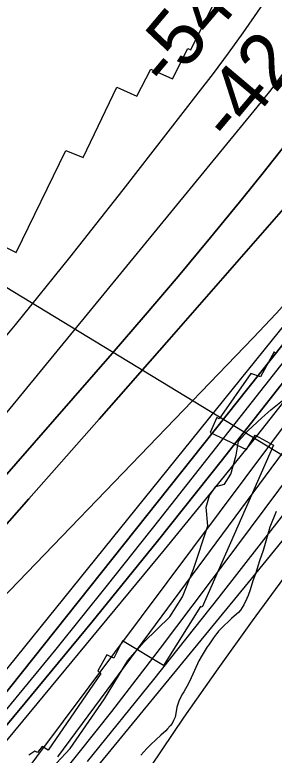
# Model space of a CAD drawing. Extents: x 3172297 to 3210190, y 958463 to 983887.
# Drawn here: x 3197894 to 3198203, y 965029 to 965910 of the extents above; entities that cross this region are included whole.
import ezdxf

# ---------------------------------------------------------------- set-up
doc = ezdxf.new("R2010")
doc.units = 0
for name, color, linetype in [('V-RIVR-EDGE', 7, 'Continuous'), ('V-RIVR-RANG', 7, 'Continuous'), ('V-RRAP-RVMT', 7, 'Continuous'), ('V-SITE-VEGE', 7, 'Continuous'), ('V-TOPO-DPTH', 7, 'Continuous'), ('V-TOPO-MAJR', 7, 'Continuous'), ('V-TOPO-MINR', 7, 'Continuous'), ('V-TOPO-WATR', 7, 'Continuous')]:
    doc.layers.add(name, color=color, linetype=linetype)

msp = doc.modelspace()

# ---------------------------------------------------------------- linework, layer by layer
at = {"layer": 'V-RIVR-EDGE'}
for points in [[(3198094.08, 965217.25), (3198107.2, 965250.25), (3198124.28, 965301.5), (3198122.16, 965324.11), (3198126.11, 965338.01), (3198133.96, 965348.43), (3198143.96, 965351.44), (3198151.81, 965363.16), (3198157.96, 965385.75), (3198160.61, 965402.69), (3198171.94, 965414.84), (3198188.49, 965430.44), (3198199.38, 965439.98), (3198213.32, 965450.81), (3198233.8, 965469.45), (3198282.62, 965524.54), (3198301.39, 965557.09), (3198324.1, 965602.24), (3198355.05, 965634.77), (3198396.01, 965676.83), (3198476.24, 965777.04), (3198533.33, 965837.76), (3198571.26, 965881.56), (3198599.23, 965943.22)], [(3197895.24, 964966.5), (3197960.18, 965036.32), (3198001.19, 965095.77), (3198029.12, 965141.34), (3198048.3, 965163.46), (3198078.8, 965193.38), (3198094.08, 965217.25)]]:
    msp.add_lwpolyline(points, dxfattribs=at)
at = {"layer": 'V-RIVR-RANG'}
msp.add_line((3198376.28, 965286.32), (3197658.54, 965722.72), dxfattribs=at)
at = {"layer": 'V-RRAP-RVMT'}
for p, q in [((3198104.11, 965868.62), (3198143.38, 965948.51)), ((3198082.14, 965834.17), (3198100.39, 965870.27)), ((3198100.39, 965870.27), (3198104.11, 965868.62)), ((3198039.47, 965813.45), (3198056.36, 965845.49)), ((3198056.36, 965845.49), (3198082.14, 965834.17)), ((3197975.53, 965740.47), (3198016.02, 965824.29)), ((3198016.02, 965824.29), (3198039.47, 965813.45)), ((3197896.03, 965627.45), (3197954.93, 965748.58)), ((3197954.93, 965748.58), (3197975.53, 965740.47)), ((3197855.71, 965646.83), (3197896.03, 965627.45)), ((3198203.33, 965508.8), (3198187.09, 965479.07)), ((3198205.03, 965507.33), (3198203.33, 965508.8)), ((3198175.62, 965483), (3198137.88, 965429.29)), ((3198187.09, 965479.07), (3198175.62, 965483)), ((3198135.06, 965430.65), (3198127.03, 965412.77)), ((3198137.88, 965429.29), (3198135.06, 965430.65)), ((3198127.03, 965412.77), (3198170.42, 965392.63)), ((3198170.42, 965392.63), (3198180.68, 965409.63)), ((3198180.68, 965409.63), (3198202.65, 965397.62)), ((3198202.65, 965397.62), (3198117.64, 965204.88)), ((3198115.49, 965205.75), (3198071.45, 965135.2)), ((3198117.64, 965204.88), (3198115.49, 965205.75)), ((3198022.45, 965164.69), (3198012.19, 965143.9)), ((3198071.45, 965135.2), (3198022.45, 965164.69)), ((3198003.97, 965147.91), (3197993.2, 965128.8)), ((3198012.19, 965143.9), (3198003.97, 965147.91)), ((3197996.9, 965125.97), (3197934.1, 965034.48)), ((3197993.2, 965128.8), (3197996.9, 965125.97)), ((3197926.81, 965039.04), (3197921.41, 965031.57)), ((3197934.1, 965034.48), (3197926.81, 965039.04)), ((3197918.12, 965033.28), (3197910.88, 965028.51)), ((3197921.41, 965031.57), (3197918.12, 965033.28))]:
    msp.add_line(p, q, dxfattribs=at)
at = {"layer": 'V-SITE-VEGE'}
for p, q in [((3198205.61, 965318.64), (3198198.18, 965300.28)), ((3198198.18, 965300.28), (3198190.04, 965272.44)), ((3198190.04, 965272.44), (3198185.9, 965260.14)), ((3198185.9, 965260.14), (3198180.94, 965244.71)), ((3198180.94, 965244.71), (3198177.89, 965236.13)), ((3198177.89, 965236.13), (3198174.63, 965225.55)), ((3198174.63, 965225.55), (3198172.21, 965218.88)), ((3198170.69, 965215.33), (3198167.04, 965207.62)), ((3198172.21, 965218.88), (3198170.69, 965215.33)), ((3198165.08, 965204.25), (3198163.05, 965201.23)), ((3198167.04, 965207.62), (3198165.08, 965204.25)), ((3198158.47, 965196.32), (3198152.58, 965191.17)), ((3198160.84, 965198.56), (3198158.47, 965196.32)), ((3198163.05, 965201.23), (3198160.84, 965198.56)), ((3198149.95, 965189.02), (3198142.39, 965181.89)), ((3198152.58, 965191.17), (3198149.95, 965189.02)), ((3198137.1, 965176.12), (3198134.98, 965173.53)), ((3198139.48, 965178.61), (3198137.1, 965176.12)), ((3198142.39, 965181.89), (3198139.48, 965178.61)), ((3198130.39, 965167.06), (3198125.26, 965160.07)), ((3198133.13, 965171.03), (3198130.39, 965167.06)), ((3198134.98, 965173.53), (3198133.13, 965171.03)), ((3198125.26, 965160.07), (3198123.49, 965157.48)), ((3198123.49, 965157.48), (3198117.38, 965147.72)), ((3198113.65, 965140.8), (3198111.95, 965137.34)), ((3198117.38, 965147.72), (3198113.65, 965140.8)), ((3198111.95, 965137.34), (3198104.54, 965120.46)), ((3198101.17, 965113.97), (3198095.57, 965104.03)), ((3198104.54, 965120.46), (3198101.17, 965113.97)), ((3198093.97, 965101.44), (3198090.15, 965094.17)), ((3198095.57, 965104.03), (3198093.97, 965101.44)), ((3198090.15, 965094.17), (3198087.36, 965085.59)), ((3198087.36, 965085.59), (3198086.06, 965078.21)), ((3198085.14, 965073.69), (3198083.44, 965069.8)), ((3198086.06, 965078.21), (3198085.14, 965073.69)), ((3198079.28, 965063.41), (3198076.37, 965059.96)), ((3198081.57, 965066.34), (3198079.28, 965063.41)), ((3198083.44, 965069.8), (3198081.57, 965066.34)), ((3198068.45, 965052.22), (3198056.41, 965041.39)), ((3198074.17, 965057.55), (3198068.45, 965052.22)), ((3198076.37, 965059.96), (3198074.17, 965057.55)), ((3198051.66, 965036.66), (3198044.6, 965028.47)), ((3198053.77, 965038.9), (3198051.66, 965036.66)), ((3198056.41, 965041.39), (3198053.77, 965038.9))]:
    msp.add_line(p, q, dxfattribs=at)
at = {"layer": 'V-TOPO-DPTH'}
for points in [[(3197569.82, 965003.01), (3198010.11, 965506.85), (3198049.58, 965552.54), (3198088.71, 965598.52), (3198127.31, 965644.95), (3198165.57, 965691.67), (3198190.37, 965722.3), (3198215.64, 965754.16), (3198240.48, 965786.35), (3198264.68, 965819.03), (3198288.45, 965852.03), (3198430.82, 966053.9), (3198503.09, 966157.88), (3198574.42, 966262.5), (3198644.31, 966368.07), (3198713.26, 966474.29), (3198846.34, 966682.39)], [(3198846.34, 966682.39), (3198713.26, 966474.29), (3198644.31, 966368.07), (3198574.42, 966262.5), (3198503.09, 966157.88), (3198430.82, 966053.9), (3198288.45, 965852.03), (3198264.68, 965819.03), (3198240.48, 965786.35), (3198215.64, 965754.16), (3198190.37, 965722.3), (3198165.57, 965691.67), (3198127.31, 965644.95), (3198088.71, 965598.52), (3198049.58, 965552.54), (3198010.11, 965506.85), (3197569.82, 965003.01)], [(3199002.01, 966561.29), (3198767.56, 966221.62), (3198703.17, 966129.38), (3198638.14, 966037.6), (3198572.16, 965946.51), (3198505.53, 965855.87), (3198402.1, 965716.73), (3198386.64, 965696.06), (3198371.09, 965675.46), (3198355.41, 965654.95), (3198339.64, 965634.52), (3198218.63, 965478.7), (3198141.8, 965380.8), (3198064.31, 965283.43), (3197985.85, 965186.84), (3197906.72, 965090.79), (3197725.18, 964872.66)], [(3199002.01, 966561.29), (3198767.56, 966221.62), (3198703.17, 966129.38), (3198638.14, 966037.6), (3198572.16, 965946.51), (3198505.53, 965855.87), (3198402.1, 965716.73), (3198386.64, 965696.06), (3198371.09, 965675.46), (3198355.41, 965654.95), (3198339.64, 965634.52), (3198218.63, 965478.7), (3198141.8, 965380.8), (3198064.31, 965283.43), (3197985.85, 965186.84), (3197906.72, 965090.79), (3197725.18, 964872.66)], [(3197619.17, 965005.88), (3197743.07, 965144.64), (3197827.19, 965239.13), (3197911.13, 965333.78), (3197994.79, 965428.68), (3198078.26, 965523.75), (3198258.96, 965730.14), (3198269.01, 965741.9), (3198278.88, 965753.8), (3198288.48, 965765.93), (3198297.88, 965778.22), (3198362.09, 965864.07), (3198403.24, 965919.55), (3198444.12, 965975.24), (3198484.56, 966031.23), (3198524.73, 966087.43), (3198718.49, 966360.78), (3198742.6, 966394.82), (3198766.69, 966428.88), (3198790.75, 966462.96), (3198814.79, 966497.05)], [(3198814.79, 966497.05), (3198790.75, 966462.96), (3198766.69, 966428.88), (3198742.6, 966394.82), (3198718.49, 966360.78), (3198524.73, 966087.43), (3198484.56, 966031.23), (3198444.12, 965975.24), (3198403.24, 965919.55), (3198362.09, 965864.07), (3198297.88, 965778.22), (3198288.48, 965765.93), (3198278.88, 965753.8), (3198269.01, 965741.9), (3198258.96, 965730.14), (3198078.26, 965523.75), (3197994.79, 965428.68), (3197911.13, 965333.78), (3197827.19, 965239.13), (3197743.07, 965144.64), (3197619.17, 965005.88)], [(3198811.93, 966351.58), (3198780.31, 966303.44), (3198768.85, 966286.11), (3198731.2, 966229.5), (3198693.4, 966172.99), (3198655.37, 966116.64), (3198617.17, 966060.39), (3198565.82, 965985.11), (3198531.38, 965935.35), (3198496.48, 965885.92), (3198460.9, 965836.97), (3198424.87, 965788.34), (3198368.04, 965712.74), (3198360.05, 965702.19), (3198351.99, 965691.69), (3198343.85, 965681.26), (3198335.64, 965670.87), (3197875.36, 965092.96), (3197843.95, 965053.85), (3197812.34, 965014.92)], [(3197812.34, 965014.92), (3197843.95, 965053.85), (3197875.36, 965092.96), (3198335.64, 965670.87), (3198343.85, 965681.26), (3198351.99, 965691.69), (3198360.05, 965702.19), (3198368.04, 965712.74), (3198424.87, 965788.34), (3198460.9, 965836.97), (3198496.48, 965885.92), (3198531.38, 965935.35), (3198565.82, 965985.11), (3198617.17, 966060.39), (3198655.37, 966116.64), (3198693.4, 966172.99), (3198731.2, 966229.5), (3198768.85, 966286.11), (3198780.31, 966303.44), (3198811.93, 966351.58)], [(3197827, 964902.18), (3198231.2, 965441.91), (3198258.1, 965477.78), (3198285.03, 965513.63), (3198312.01, 965549.45), (3198339.01, 965585.24), (3198344.74, 965592.82), (3198368.85, 965624.85), (3198392.88, 965656.94), (3198416.81, 965689.11), (3198440.65, 965721.34), (3198670.85, 966033.57), (3198732.14, 966117.62), (3198792.83, 966202.1), (3198852.63, 966287.21)], [(3197639.15, 964966.62), (3198178.21, 965525.53), (3198205.55, 965554.55), (3198232.41, 965584), (3198258.56, 965614.08), (3198284.25, 965644.59), (3198332.45, 965703.25), (3198333.66, 965704.74), (3198334.87, 965706.25), (3198337.22, 965709.3), (3198345.76, 965720.6), (3198351.13, 965727.84), (3198356.42, 965735.13), (3198361.59, 965742.51), (3198366.68, 965749.95), (3198369.64, 965754.35), (3198376.12, 965764.05), (3198382.56, 965773.78), (3198388.95, 965783.54), (3198395.31, 965793.32), (3198526.82, 965996.9)], [(3198526.82, 965996.9), (3198395.31, 965793.32), (3198388.95, 965783.54), (3198382.56, 965773.78), (3198376.12, 965764.05), (3198369.64, 965754.35), (3198366.68, 965749.95), (3198361.59, 965742.51), (3198356.42, 965735.13), (3198351.13, 965727.84), (3198345.76, 965720.6), (3198337.22, 965709.3), (3198334.87, 965706.25), (3198333.66, 965704.74), (3198332.45, 965703.25), (3198284.25, 965644.59), (3198258.56, 965614.08), (3198232.41, 965584), (3198205.55, 965554.55), (3198178.21, 965525.53), (3197639.15, 964966.62)]]:
    msp.add_lwpolyline(points, dxfattribs=at)
at = {"layer": 'V-TOPO-MAJR'}
for points in [[(3197546.56, 965024.44), (3197550.81, 965029.58), (3198182.97, 965800.31), (3198191.36, 965810.69), (3198199.64, 965821.15), (3198207.76, 965831.73), (3198215.78, 965842.39), (3198267.84, 965912.71), (3198301.36, 965958.9), (3198334.26, 966005.52), (3198366.24, 966052.78), (3198397.61, 966100.46), (3198399.08, 966102.73), (3198430.71, 966151.87), (3198462.34, 966201.01), (3198493.95, 966250.16), (3198525.55, 966299.32), (3198548.56, 966335.13), (3198590.47, 966400.54), (3198632.26, 966466.03), (3198673.87, 966531.63), (3198715.37, 966597.31), (3198776.66, 966694.63)], [(3197980.84, 965021.19), (3198059.76, 965118.59), (3198137.83, 965216.65), (3198214.64, 965315.7), (3198290.6, 965415.43), (3198415.17, 965581.17), (3198428.18, 965598.54), (3198441.15, 965615.93), (3198454.07, 965633.37), (3198466.96, 965650.83), (3198548.65, 965761.94), (3198602.04, 965835.19), (3198655.03, 965908.74), (3198707.4, 965982.72), (3198759.36, 966057), (3198965.15, 966353.76)]]:
    msp.add_lwpolyline(points, dxfattribs=at)
at = {"layer": 'V-TOPO-MINR'}
for points in [[(3198756.17, 966740.15), (3198494.22, 966362.31), (3198436.68, 966279.3), (3198379.13, 966196.28), (3198321.6, 966113.26), (3198264.07, 966030.24), (3198183.14, 965913.44), (3198165.88, 965888.95), (3198148.36, 965864.66), (3198130.45, 965840.66), (3198112.27, 965816.85), (3198022.95, 965701.81), (3197959.26, 965621.17), (3197894.67, 965541.26), (3197828.76, 965462.44), (3197761.95, 965384.36), (3197486.8, 965068.16), (3197477.83, 965058), (3197468.77, 965047.92), (3197459.57, 965037.97), (3197450.27, 965028.11)], [(3197569.82, 965003.01), (3198010.11, 965506.85), (3198049.58, 965552.54), (3198088.71, 965598.52), (3198127.31, 965644.95), (3198165.57, 965691.67), (3198190.37, 965722.3), (3198215.64, 965754.16), (3198240.48, 965786.35), (3198264.68, 965819.03), (3198288.45, 965852.03), (3198430.82, 966053.9), (3198503.09, 966157.88), (3198574.42, 966262.5), (3198644.31, 966368.07), (3198713.26, 966474.29), (3198846.34, 966682.39)], [(3197619.17, 965005.88), (3197743.07, 965144.64), (3197827.19, 965239.13), (3197911.13, 965333.78), (3197994.79, 965428.68), (3198078.26, 965523.75), (3198258.96, 965730.14), (3198269.01, 965741.9), (3198278.88, 965753.8), (3198288.48, 965765.93), (3198297.88, 965778.22), (3198362.09, 965864.07), (3198403.24, 965919.55), (3198444.12, 965975.24), (3198484.56, 966031.23), (3198524.73, 966087.43), (3198718.49, 966360.78), (3198742.6, 966394.82), (3198766.69, 966428.88), (3198790.75, 966462.96), (3198814.79, 966497.05)], [(3197781.41, 965003.35), (3198333.95, 965687.51), (3198338.6, 965693.32), (3198343.2, 965699.16), (3198347.75, 965705.04), (3198352.27, 965710.96), (3198385.21, 965754.57), (3198405.95, 965782.47), (3198426.39, 965810.58), (3198446.39, 965839), (3198466.1, 965867.63), (3198480.19, 965888.45), (3198506.62, 965927.71), (3198532.94, 965967.06), (3198559.06, 966006.53), (3198585.06, 966046.08), (3198653.22, 966150.31), (3198702.92, 966226.36), (3198752.6, 966302.43), (3198802.24, 966378.52)], [(3197812.34, 965014.92), (3197843.95, 965053.85), (3197875.36, 965092.96), (3198335.64, 965670.87), (3198343.85, 965681.26), (3198351.99, 965691.69), (3198360.05, 965702.19), (3198368.04, 965712.74), (3198424.87, 965788.34), (3198460.9, 965836.97), (3198496.48, 965885.92), (3198531.38, 965935.35), (3198565.82, 965985.11), (3198617.17, 966060.39), (3198655.37, 966116.64), (3198693.4, 966172.99), (3198731.2, 966229.5), (3198768.85, 966286.11), (3198780.31, 966303.44), (3198811.93, 966351.58)], [(3197818.75, 965003.37), (3197881.33, 965078.86), (3197943.45, 965154.72), (3198004.88, 965231.13), (3198065.86, 965307.92), (3198337.52, 965653.25), (3198349.43, 965668.5), (3198361.26, 965683.81), (3198372.97, 965699.21), (3198384.61, 965714.66), (3198464.78, 965821.91), (3198516.02, 965891.34), (3198566.72, 965961.16), (3198616.58, 966031.57), (3198665.89, 966102.39), (3198831.76, 966343.66)], [(3197742.11, 964874.11), (3198072.63, 965273.2), (3198125.43, 965337.71), (3198177.75, 965402.62), (3198229.32, 965468.11), (3198280.39, 965534), (3198342.03, 965614.45), (3198361.85, 965640.46), (3198381.59, 965666.53), (3198401.2, 965692.7), (3198420.72, 965718.93), (3198557.94, 965904.23), (3198636.31, 966011.26), (3198713.9, 966118.84), (3198790.34, 966227.25), (3198866, 966336.21)], [(3197827, 964902.18), (3198231.2, 965441.91), (3198258.1, 965477.78), (3198285.03, 965513.63), (3198312.01, 965549.45), (3198339.01, 965585.24), (3198344.74, 965592.82), (3198368.85, 965624.85), (3198392.88, 965656.94), (3198416.81, 965689.11), (3198440.65, 965721.34), (3198670.85, 966033.57), (3198732.14, 966117.62), (3198792.83, 966202.1), (3198852.63, 966287.21)], [(3197945.46, 965026.62), (3198258.31, 965449.32), (3198279.44, 965477.81), (3198300.58, 965506.29), (3198321.77, 965534.73), (3198342.99, 965563.15), (3198375.57, 965606.73), (3198380.52, 965613.35), (3198385.47, 965619.97), (3198390.42, 965626.58), (3198395.37, 965633.2), (3198400.31, 965639.83), (3198405.23, 965646.46), (3198410.14, 965653.11), (3198415.04, 965659.77), (3198787.37, 966167.36), (3198831.1, 966227.6)], [(3197950.88, 965006.21), (3198009.92, 965080.66), (3198067.91, 965155.92), (3198125.22, 965231.72), (3198411.37, 965615.75), (3198417.18, 965623.57), (3198422.97, 965631.39), (3198428.73, 965639.23), (3198434.48, 965647.09), (3198469.66, 965695.27), (3198492.94, 965727.26), (3198516.15, 965759.3), (3198539.25, 965791.42), (3198562.28, 965823.59), (3198614.7, 965897.05), (3198663.95, 965965.95), (3198713.27, 966034.79), (3198762.7, 966103.56), (3198812.2, 966172.27)], [(3198056.58, 965015.54), (3198096.2, 965073.74), (3198136.4, 965131.53), (3198177.46, 965188.71), (3198219.1, 965245.48), (3198372.16, 965450.88), (3198389.2, 965473.67), (3198406.29, 965496.42), (3198423.46, 965519.11), (3198440.68, 965541.76), (3198457.94, 965564.39), (3198475.18, 965587.02), (3198492.42, 965609.66), (3198509.65, 965632.31), (3198915.81, 966166.25)], [(3197823.28, 964809.07), (3198172.85, 965234.17), (3198221.73, 965294.34), (3198270.12, 965354.89), (3198317.79, 965416.02), (3198364.97, 965477.52), (3198418.64, 965548.37), (3198438.59, 965574.77), (3198458.5, 965601.19), (3198478.35, 965627.66), (3198498.17, 965654.16), (3198657.28, 965867.48), (3198732.77, 965969.69), (3198807.61, 966072.37)], [(3197639.15, 964966.62), (3198178.21, 965525.53), (3198205.55, 965554.55), (3198232.41, 965584), (3198258.56, 965614.08), (3198284.25, 965644.59), (3198332.45, 965703.25), (3198333.66, 965704.74), (3198334.87, 965706.25), (3198337.22, 965709.3), (3198345.76, 965720.6), (3198351.13, 965727.84), (3198356.42, 965735.13), (3198361.59, 965742.51), (3198366.68, 965749.95), (3198369.64, 965754.35), (3198376.12, 965764.05), (3198382.56, 965773.78), (3198388.95, 965783.54), (3198395.31, 965793.32), (3198526.82, 965996.9)]]:
    msp.add_lwpolyline(points, dxfattribs=at)
at = {"layer": 'V-TOPO-WATR'}
msp.add_lwpolyline([(3197725.18, 964872.66), (3197906.72, 965090.79), (3197985.85, 965186.84), (3198064.31, 965283.43), (3198141.8, 965380.8), (3198218.63, 965478.7), (3198339.64, 965634.52), (3198355.41, 965654.95), (3198371.09, 965675.46), (3198386.64, 965696.06), (3198402.1, 965716.73), (3198505.53, 965855.87), (3198572.16, 965946.51), (3198638.14, 966037.6), (3198703.17, 966129.38), (3198767.56, 966221.62), (3199002.01, 966561.29)], dxfattribs=at)

# ---------------------------------------------------------------- texts
at = {"layer": 'V-RIVR-RANG'}
for s, p in [('-54', (3198077.27, 965820.08)), ('-42', (3198152.96, 965754.72))]:
    msp.add_text(s, height=67, rotation=49.86306, dxfattribs=at).set_placement(p)

doc.saveas('drawing.dxf')
